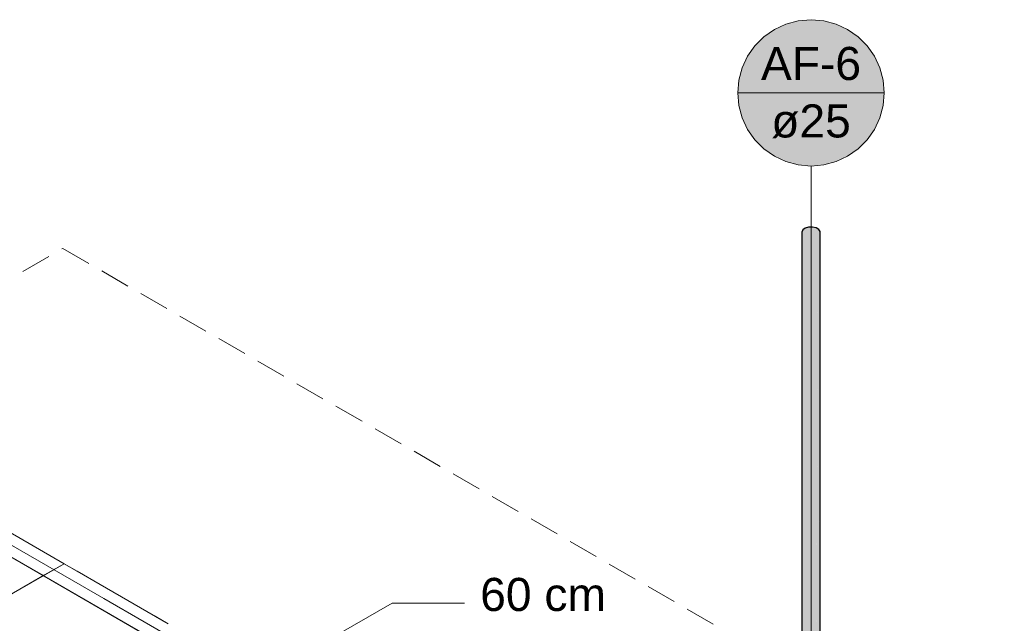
# Model space of a CAD drawing. Header units: millimetres. Extents: x 2 to 902, y -447 to 199.
# Tile 398 of 656: x 101 to 107, y 65 to 69. Entities that reach past the tile are written whole.
import ezdxf

# ---------------------------------------------------------------- set-up
doc = ezdxf.new("R2010")
doc.units = ezdxf.units.MM
doc.header["$MEASUREMENT"] = 0
doc.linetypes.add('JIS_02_2.0', pattern=[0.3, 0.2, -0.1])
doc.linetypes.add('NULL', pattern=[0])
for name, color, linetype, lineweight in [('AF-Condutos', 4, 'Continuous', 25), ('AF-Indicação coluna', 5, 'Continuous', 13), ('Cotas', 1, 'Continuous', 0), ('DI-Área do detalhe', 7, 'JIS_02_2.0', 9), ('IFC-Laje-Contorno', 134, 'Continuous', 5), ('IFC-Parede padrão-Contorno', 44, 'Continuous', 5), ('IFC-Pilar-Contorno', 83, 'Continuous', 5), ('IFC-Viga-Contorno', 66, 'Continuous', 5), ('Textos', 7, 'Continuous', 9)]:
    doc.layers.add(name, color=color, linetype=linetype, lineweight=lineweight)
doc.styles.add('Arial', font='arial.ttf')

msp = doc.modelspace()

# ---------------------------------------------------------------- hatches: boundary and pattern name
at = {"layer": 'AF-Condutos', "linetype": 'Continuous'}
for points in [[(105.881, 63.1006), (105.8817, 63.0997), (105.8825, 63.0986), (105.883, 63.0952), (105.883, 63.0979), (105.8829, 63.145), (105.883, 63.0979), (105.883, 63.1451), (105.883, 63.1547), (105.8829, 63.1545), (105.883, 63.1547), (105.8829, 63.2235), (105.8828, 63.223), (105.8829, 63.2235), (105.883, 63.1547), (105.8829, 63.2236), (105.883, 63.1547), (105.883, 63.2241), (105.883, 64.5912), (105.883, 63.1547), (105.8833, 63.1551), (105.883, 63.1547), (105.883, 63.1451), (105.883, 63.0979), (105.883, 63.0952), (105.8831, 63.0951), (105.8852, 63.0936), (105.8831, 63.0977), (105.8852, 63.0936), (105.8872, 63.0921), (105.8938, 63.0871), (105.8954, 63.086), (105.8833, 63.1453), (105.8954, 63.086), (105.8968, 63.0849), (105.8964, 63.1552), (105.8969, 63.0848), (105.8969, 63.0848), (105.8969, 63.1555), (105.8968, 63.1739), (105.8963, 63.1732), (105.8877, 64.5908), (105.8833, 63.1551), (105.8877, 64.5908), (105.8963, 63.1732), (105.8968, 63.1739), (105.8969, 63.1555), (105.8969, 63.1741), (105.8969, 64.59), (105.8969, 63.1555), (105.8971, 63.0847), (105.8974, 63.1559), (105.9041, 64.5893), (105.8969, 66.2987), (105.8929, 66.2969), (105.8851, 66.2933), (105.883, 66.2923), (105.8851, 66.2933), (105.8929, 66.2969), (105.8969, 66.2987), (105.9041, 64.5893), (105.9182, 63.0753), (105.9182, 64.5881), (105.9122, 66.3056), (105.9, 66.3001), (105.8969, 67.6048), (105.9, 66.3001), (105.9122, 66.3056), (105.9182, 64.5881), (105.9182, 63.0771), (105.9182, 63.0368), (105.9185, 63.0771), (105.9268, 64.5873), (105.9182, 66.3084), (105.9268, 64.5873), (105.9219, 66.3101), (105.9182, 67.5968), (105.9219, 66.3101), (105.9268, 64.5873), (105.9363, 66.3167), (105.9268, 64.5873), (105.9434, 63.0711), (105.9434, 64.5858), (105.9434, 66.3199), (105.9434, 67.5945), (105.9434, 64.5858), (105.9434, 63.0747), (105.9436, 63.0747), (105.9436, 63.0727), (105.9552, 63.0755), (105.9552, 63.0756), (105.9554, 63.0756), (105.9518, 64.5851), (105.968, 67.5983), (105.968, 63.0383), (105.9878, 67.6075), (105.9686, 63.1668), (105.9682, 63.0785), (105.9682, 63.078), (105.9708, 63.0792), (105.9819, 63.0841), (105.9825, 63.0844), (105.9835, 63.0848), (105.9878, 63.0867), (105.9878, 63.088), (105.9878, 63.1523), (105.9878, 63.088), (105.9879, 63.0881), (105.9879, 63.0847), (105.9932, 63.0921), (105.9951, 63.0948), (105.9952, 63.0949), (105.988, 63.1521), (105.9993, 67.6207), (105.9883, 63.2642), (105.9881, 63.1676), (105.988, 63.1521), (105.9953, 63.0937), (105.9983, 63.0959), (105.9993, 63.1006), (105.9993, 63.1436), (105.9993, 63.1519), (105.9993, 63.2158), (105.9993, 63.1006), (105.9994, 63.1007), (105.9994, 63.2156), (105.9994, 63.1518), (105.9994, 63.1436), (105.9994, 63.1007), (106.0001, 63.1041), (106.0007, 63.1065), (106.0007, 63.1426), (106.0007, 63.15), (106.0007, 63.2099), (106.0007, 67.6353), (105.9915, 67.6491), (105.9402, 67.6298), (105.9915, 67.6491), (105.9736, 67.6594), (105.9498, 67.6647), (105.9243, 67.664), (105.9017, 67.6573), (105.8856, 67.6459), (105.879, 67.6317), (105.879, 64.5916), (105.8791, 63.2069), (105.8791, 63.1421), (105.8792, 63.2072), (105.8804, 64.5914), (105.883, 67.6171), (105.8819, 66.2918), (105.8804, 64.5914), (105.8792, 63.2072), (105.8791, 63.1492), (105.8791, 63.1421), (105.8791, 63.1492), (105.8791, 63.2069), (105.879, 64.5916), (105.879, 63.2067), (105.879, 63.1491), (105.879, 63.1421), (105.879, 63.1095), (105.8791, 63.1093)], [(105.9596, 64.5843), (105.9678, 63.0785), (105.968, 63.0785), (105.968, 64.5836), (105.968, 67.5983), (105.9518, 64.5851), (105.9554, 63.0755), (105.9678, 63.0785)]]:
    msp.add_hatch(color=151, dxfattribs=at).paths.add_polyline_path(points)
at = {"layer": 'AF-Indicação coluna', "linetype": 'Continuous'}
msp.add_hatch(color=161, dxfattribs=at).paths.add_polyline_path([(106.4272, 68.5578), (106.4198, 68.6424), (106.3978, 68.7244), (106.362, 68.8013), (106.3133, 68.8708), (106.2532, 68.9309), (106.1837, 68.9796), (106.1068, 69.0154), (106.0248, 69.0374), (105.9402, 69.0448), (105.8556, 69.0374), (105.7736, 69.0154), (105.6967, 68.9796), (105.6271, 68.9309), (105.5671, 68.8708), (105.5184, 68.8013), (105.4825, 68.7244), (105.4606, 68.6424), (105.4532, 68.5578), (105.4606, 68.4732), (105.4825, 68.3912), (105.5184, 68.3143), (105.5671, 68.2447), (105.6271, 68.1847), (105.6967, 68.136), (105.7736, 68.1001), (105.8556, 68.0782), (105.9402, 68.0708), (106.0248, 68.0782), (106.1068, 68.1001), (106.1837, 68.136), (106.2532, 68.1847), (106.3133, 68.2447), (106.362, 68.3143), (106.3978, 68.3912), (106.4198, 68.4732), (106.4272, 68.5578)])

# ---------------------------------------------------------------- linework, layer by layer
at = {"layer": 'AF-Condutos'}
for p, q in [((105.8856, 67.6459), (105.879, 67.6317)), ((105.9017, 67.6573), (105.8856, 67.6459)), ((105.9243, 67.664), (105.9017, 67.6573)), ((105.9498, 67.6647), (105.9243, 67.664)), ((105.9736, 67.6594), (105.9498, 67.6647)), ((105.9915, 67.6491), (105.9736, 67.6594)), ((106.0007, 67.6353), (105.9915, 67.6491)), ((106.0007, 63.2099), (106.0007, 67.6353)), ((105.879, 67.6317), (105.879, 64.5916))]:
    msp.add_line(p, q, dxfattribs=at)
at = {"layer": 'AF-Indicação coluna'}
for p, q in [((105.4532, 68.5578), (106.4272, 68.5578)), ((105.9402, 68.0708), (105.9402, 63.0698))]:
    msp.add_line(p, q, dxfattribs=at)
msp.add_lwpolyline([(106.4272, 68.5578), (106.4198, 68.6424), (106.3978, 68.7244), (106.362, 68.8013), (106.3133, 68.8708), (106.2532, 68.9309), (106.1837, 68.9796), (106.1068, 69.0154), (106.0248, 69.0374), (105.9402, 69.0448), (105.8556, 69.0374), (105.7736, 69.0154), (105.6967, 68.9796), (105.6271, 68.9309), (105.5671, 68.8708), (105.5184, 68.8013), (105.4825, 68.7244), (105.4606, 68.6424), (105.4532, 68.5578), (105.4606, 68.4732), (105.4825, 68.3912), (105.5184, 68.3143), (105.5671, 68.2447), (105.6271, 68.1847), (105.6967, 68.136), (105.7736, 68.1001), (105.8556, 68.0782), (105.9402, 68.0708), (106.0248, 68.0782), (106.1068, 68.1001), (106.1837, 68.136), (106.2532, 68.1847), (106.3133, 68.2447), (106.362, 68.3143), (106.3978, 68.3912), (106.4198, 68.4732), (106.4272, 68.5578), (106.4272, 68.5578)], dxfattribs=at)
at = {"layer": 'Cotas'}
msp.add_lwpolyline([(102.6512, 64.8734), (103.1513, 65.1621), (103.633, 65.1621)], dxfattribs=at)
at = {"layer": 'DI-Área do detalhe'}
msp.add_lwpolyline([(88.2228, 60.169), (100.9597, 67.5226), (116.4944, 58.5536), (103.7576, 51.2), (88.2228, 60.169)], dxfattribs=at)
at = {"layer": 'IFC-Laje-Contorno', "color": 7, "lineweight": 5}
for q in [(99.0099, 66.3969), (100.3068, 65.6482)]:
    msp.add_line((100.8313, 65.3453), q, dxfattribs=at)
at = {"layer": 'IFC-Parede padrão-Contorno', "color": 7, "lineweight": 5}
for p, q in [((101.2341, 65.1928), (100.376, 65.6882)), ((106.3313, 62.1699), (100.3068, 65.6482)), ((104.8749, 63.0098), (100.5016, 65.5347)), ((109.2095, 60.5882), (101.2341, 65.1928))]:
    msp.add_line(p, q, dxfattribs=at)
at = {"layer": 'IFC-Pilar-Contorno', "color": 7, "lineweight": 5}
for p, q in [((100.2879, 65.0316), (100.9691, 65.4248)), ((100.839, 65.3498), (100.9691, 65.4248)), ((101.419, 65.1651), (100.9691, 65.4248)), ((101.0548, 65.3754), (100.9691, 65.4248)), ((100.6048, 65.2145), (100.839, 65.3498)), ((101.2077, 65.287), (101.0548, 65.3754)), ((101.6619, 65.0248), (101.2077, 65.287)), ((101.5752, 65.0749), (101.419, 65.1651)), ((101.6619, 65.0248), (101.5752, 65.0749))]:
    msp.add_line(p, q, dxfattribs=at)
at = {"layer": 'IFC-Viga-Contorno', "color": 7, "lineweight": 5}
msp.add_line((100.9691, 65.4248), (99.1476, 66.4765), dxfattribs=at)
msp.add_line((100.9691, 65.4248), (99.1476, 66.4765), dxfattribs=at)

# ---------------------------------------------------------------- texts
at = {"layer": 'AF-Indicação coluna', "linetype": 'NULL', "char_height": 0.22, "attachment_point": 8, "line_spacing_factor": 0.6, "style": 'Arial'}
for s, insert, width in [('AF-6', (105.9402, 68.6404), 1.332073), ('ø25', (105.9402, 68.2552), 1.059085)]:
    msp.add_mtext(s, dxfattribs=dict(at, insert=insert, width=width))
at = {"layer": 'Textos', "linetype": 'NULL', "insert": (103.7383, 65.1071), "char_height": 0.22, "width": 1.673811, "attachment_point": 7, "line_spacing_factor": 0.6, "style": 'Arial'}
msp.add_mtext('60 cm', dxfattribs=at)

doc.saveas('drawing.dxf')
